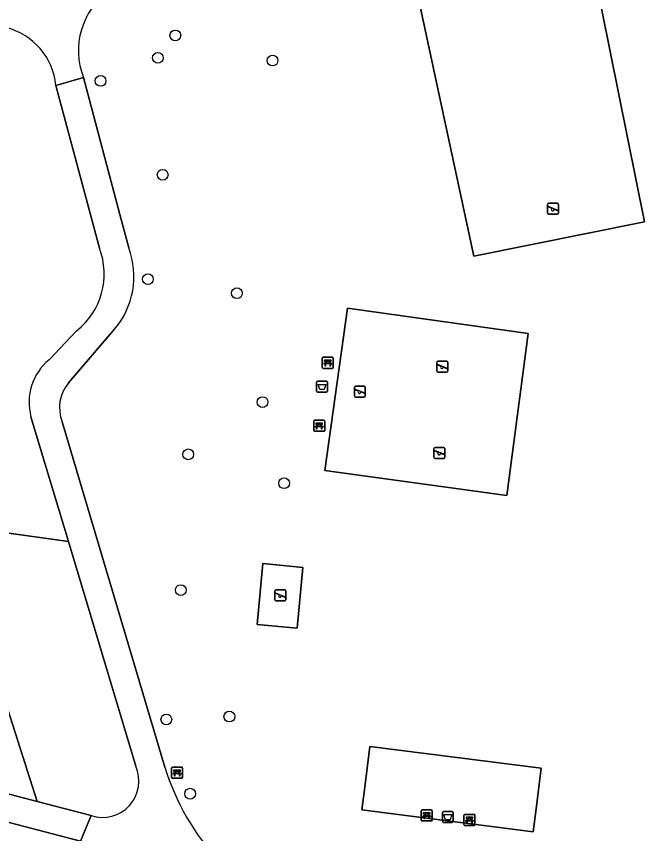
# Model space of a CAD drawing. Extents: x 161258 to 161838, y 380833 to 381727.
# Drawn here: x 161487.3 to 161544.3, y 381476.5 to 381550.7 of the extents above; entities that cross this region are included whole.
import ezdxf

# ---------------------------------------------------------------- set-up
doc = ezdxf.new("R2010")
doc.units = 0
for name, color, linetype in [('IMGEO_Afvalbak', 7, 'Continuous'), ('IMGEO_Bank', 7, 'Continuous'), ('IMGEO_Boom', 7, 'Continuous'), ('IMGEO_Gemengd_bos', 7, 'Continuous'), ('IMGEO_Grasland_overig', 7, 'Continuous'), ('IMGEO_Groenvoorziening', 7, 'Continuous'), ('IMGEO_Speelvoorziening', 7, 'Continuous'), ('IMGEO_Terreindeel_halfverhard', 7, 'Continuous'), ('IMGEO_Terreindeel_open', 7, 'Continuous'), ('IMGEO_Terreindeel_zand', 7, 'Continuous'), ('IMGEO_Voetpad_gesloten', 7, 'Continuous')]:
    doc.layers.add(name, color=color, linetype=linetype)

msp = doc.modelspace()

# ---------------------------------------------------------------- linework, layer by layer
at = {"layer": 'IMGEO_Afvalbak'}
for p, q in [((161514.609, 381517.528), (161515.399, 381517.528)), ((161515.399, 381517.528), (161514.609, 381517.528)), ((161514.509, 381516.628), (161514.509, 381517.428)), ((161514.509, 381517.428), (161514.509, 381516.628)), ((161515.499, 381517.428), (161515.499, 381516.628)), ((161515.499, 381516.628), (161515.499, 381517.428)), ((161515.399, 381516.528), (161514.609, 381516.528)), ((161514.609, 381516.528), (161515.399, 381516.528)), ((161525.926, 381477.571), (161525.926, 381478.371)), ((161525.926, 381478.371), (161525.926, 381477.571)), ((161526.026, 381478.471), (161526.816, 381478.471)), ((161526.816, 381478.471), (161526.026, 381478.471)), ((161526.916, 381478.371), (161526.916, 381477.571)), ((161526.916, 381477.571), (161526.916, 381478.371)), ((161526.816, 381477.471), (161526.026, 381477.471)), ((161526.026, 381477.471), (161526.816, 381477.471))]:
    msp.add_line(p, q, dxfattribs=at)
for points in [[(161514.652, 381517.242), (161515.356, 381517.242), (161515.207, 381516.772), (161514.801, 381516.772), (161514.652, 381517.242)], [(161526.069, 381478.185), (161526.773, 381478.185), (161526.624, 381477.715), (161526.218, 381477.715), (161526.069, 381478.185)]]:
    msp.add_lwpolyline(points, dxfattribs=at)
for centre, start, end in [((161514.609, 381517.428), 90, 180), ((161514.609, 381517.428), 90, 180), ((161515.399, 381517.428), 0, 90), ((161515.399, 381517.428), 360, 90), ((161514.609, 381516.628), 180, 270), ((161514.609, 381516.628), 180, 270), ((161515.399, 381516.628), 270, 0), ((161515.399, 381516.628), 270, 0), ((161526.026, 381478.371), 90, 180), ((161526.026, 381478.371), 90, 180), ((161526.816, 381478.371), 0, 90), ((161526.816, 381478.371), 360, 90), ((161526.026, 381477.571), 180, 270), ((161526.026, 381477.571), 180, 270), ((161526.816, 381477.571), 270, 0), ((161526.816, 381477.571), 270, 0)]:
    msp.add_arc(centre, 0.1, start, end, dxfattribs=at)
at = {"layer": 'IMGEO_Bank'}
for p, q in [((161515.03, 381518.773), (161515.03, 381519.614)), ((161515.03, 381519.614), (161515.03, 381518.773)), ((161515.105, 381519.698), (161515.946, 381519.698)), ((161515.946, 381519.698), (161515.105, 381519.698)), ((161515.727, 381519.096), (161515.334, 381519.096)), ((161515.339, 381519.204), (161515.339, 381519.31)), ((161515.383, 381519.31), (161515.383, 381519.204)), ((161515.671, 381519.316), (161515.389, 381519.316)), ((161515.389, 381519.198), (161515.671, 381519.198)), ((161515.677, 381519.204), (161515.677, 381519.31)), ((161515.721, 381519.31), (161515.721, 381519.204)), ((161516.03, 381519.623), (161516.03, 381518.782)), ((161516.03, 381518.782), (161516.03, 381519.623)), ((161515.955, 381518.698), (161515.114, 381518.698)), ((161515.114, 381518.698), (161515.955, 381518.698)), ((161514.254, 381513.055), (161514.254, 381513.896)), ((161514.254, 381513.896), (161514.254, 381513.055)), ((161514.329, 381513.98), (161515.17, 381513.98)), ((161515.17, 381513.98), (161514.329, 381513.98)), ((161515.254, 381513.905), (161515.254, 381513.064)), ((161515.254, 381513.064), (161515.254, 381513.905)), ((161514.951, 381513.378), (161514.558, 381513.378)), ((161514.563, 381513.486), (161514.563, 381513.592)), ((161514.607, 381513.592), (161514.607, 381513.486)), ((161514.895, 381513.598), (161514.613, 381513.598)), ((161514.613, 381513.48), (161514.895, 381513.48)), ((161514.901, 381513.486), (161514.901, 381513.592)), ((161514.945, 381513.592), (161514.945, 381513.486)), ((161515.179, 381512.98), (161514.338, 381512.98)), ((161514.338, 381512.98), (161515.179, 381512.98)), ((161501.364, 381481.555), (161501.364, 381482.396)), ((161501.364, 381482.396), (161501.364, 381481.555)), ((161501.439, 381482.48), (161502.28, 381482.48)), ((161502.28, 381482.48), (161501.439, 381482.48)), ((161502.061, 381481.878), (161501.668, 381481.878)), ((161501.673, 381481.986), (161501.673, 381482.092)), ((161501.717, 381482.092), (161501.717, 381481.986)), ((161502.005, 381482.098), (161501.723, 381482.098)), ((161501.723, 381481.98), (161502.005, 381481.98)), ((161502.011, 381481.986), (161502.011, 381482.092)), ((161502.055, 381482.092), (161502.055, 381481.986)), ((161502.364, 381482.405), (161502.364, 381481.564)), ((161502.364, 381481.564), (161502.364, 381482.405)), ((161502.289, 381481.48), (161501.448, 381481.48)), ((161501.448, 381481.48), (161502.289, 381481.48)), ((161524.005, 381477.679), (161524.005, 381478.52)), ((161524.005, 381478.52), (161524.005, 381477.679)), ((161524.08, 381478.604), (161524.921, 381478.604)), ((161524.921, 381478.604), (161524.08, 381478.604)), ((161524.314, 381478.11), (161524.314, 381478.216)), ((161524.358, 381478.216), (161524.358, 381478.11)), ((161524.646, 381478.222), (161524.364, 381478.222)), ((161524.652, 381478.11), (161524.652, 381478.216)), ((161524.696, 381478.216), (161524.696, 381478.11)), ((161525.005, 381478.529), (161525.005, 381477.688)), ((161525.005, 381477.688), (161525.005, 381478.529)), ((161527.956, 381478.2), (161528.797, 381478.2)), ((161528.797, 381478.2), (161527.956, 381478.2)), ((161524.93, 381477.604), (161524.089, 381477.604)), ((161524.089, 381477.604), (161524.93, 381477.604)), ((161524.702, 381478.002), (161524.309, 381478.002)), ((161524.364, 381478.104), (161524.646, 381478.104)), ((161527.881, 381477.275), (161527.881, 381478.116)), ((161527.881, 381478.116), (161527.881, 381477.275)), ((161528.578, 381477.598), (161528.185, 381477.598)), ((161528.19, 381477.706), (161528.19, 381477.812)), ((161528.234, 381477.812), (161528.234, 381477.706)), ((161528.522, 381477.818), (161528.24, 381477.818)), ((161528.24, 381477.7), (161528.522, 381477.7)), ((161528.528, 381477.706), (161528.528, 381477.812)), ((161528.572, 381477.812), (161528.572, 381477.706)), ((161528.881, 381478.125), (161528.881, 381477.284)), ((161528.881, 381477.284), (161528.881, 381478.125)), ((161528.806, 381477.2), (161527.965, 381477.2)), ((161527.965, 381477.2), (161528.806, 381477.2))]:
    msp.add_line(p, q, dxfattribs=at)
for points in [[(161515.277, 381519.096), (161515.135, 381519.096), (161515.247, 381519.198), (161515.333, 381519.198)], [(161515.333, 381519.316), (161515.247, 381519.316), (161515.247, 381519.477), (161515.81, 381519.477), (161515.81, 381519.316), (161515.727, 381519.316)], [(161515.327, 381519.089), (161515.327, 381518.882), (161515.284, 381518.882), (161515.284, 381519.089)], [(161515.727, 381519.198), (161515.81, 381519.198), (161515.922, 381519.096), (161515.783, 381519.096)], [(161515.777, 381519.089), (161515.777, 381518.882), (161515.733, 381518.882), (161515.733, 381519.089)], [(161514.501, 381513.378), (161514.359, 381513.378), (161514.471, 381513.48), (161514.557, 381513.48)], [(161514.557, 381513.598), (161514.471, 381513.598), (161514.471, 381513.759), (161515.034, 381513.759), (161515.034, 381513.598), (161514.951, 381513.598)], [(161514.551, 381513.371), (161514.551, 381513.164), (161514.508, 381513.164), (161514.508, 381513.371)], [(161514.951, 381513.48), (161515.034, 381513.48), (161515.146, 381513.378), (161515.007, 381513.378)], [(161515.001, 381513.371), (161515.001, 381513.164), (161514.957, 381513.164), (161514.957, 381513.371)], [(161501.611, 381481.878), (161501.469, 381481.878), (161501.581, 381481.98), (161501.667, 381481.98)], [(161501.667, 381482.098), (161501.581, 381482.098), (161501.581, 381482.259), (161502.144, 381482.259), (161502.144, 381482.098), (161502.061, 381482.098)], [(161501.661, 381481.871), (161501.661, 381481.664), (161501.618, 381481.664), (161501.618, 381481.871)], [(161502.061, 381481.98), (161502.144, 381481.98), (161502.256, 381481.878), (161502.117, 381481.878)], [(161502.111, 381481.871), (161502.111, 381481.664), (161502.067, 381481.664), (161502.067, 381481.871)], [(161524.308, 381478.222), (161524.222, 381478.222), (161524.222, 381478.383), (161524.785, 381478.383), (161524.785, 381478.222), (161524.702, 381478.222)], [(161524.252, 381478.002), (161524.11, 381478.002), (161524.222, 381478.104), (161524.308, 381478.104)], [(161524.302, 381477.995), (161524.302, 381477.788), (161524.259, 381477.788), (161524.259, 381477.995)], [(161524.702, 381478.104), (161524.785, 381478.104), (161524.897, 381478.002), (161524.758, 381478.002)], [(161524.752, 381477.995), (161524.752, 381477.788), (161524.708, 381477.788), (161524.708, 381477.995)], [(161528.128, 381477.598), (161527.986, 381477.598), (161528.098, 381477.7), (161528.184, 381477.7)], [(161528.184, 381477.818), (161528.098, 381477.818), (161528.098, 381477.979), (161528.661, 381477.979), (161528.661, 381477.818), (161528.578, 381477.818)], [(161528.178, 381477.591), (161528.178, 381477.384), (161528.135, 381477.384), (161528.135, 381477.591)], [(161528.578, 381477.7), (161528.661, 381477.7), (161528.773, 381477.598), (161528.634, 381477.598)], [(161528.628, 381477.591), (161528.628, 381477.384), (161528.584, 381477.384), (161528.584, 381477.591)]]:
    msp.add_lwpolyline(points, dxfattribs=at)
for centre, radius, start, end in [((161515.108, 381519.62), 0.0779, 92.4484, 184.28452), ((161515.108, 381519.62), 0.0779, 92.4484, 184.28452), ((161515.277, 381519.089), 0.00671, 2.89567, 87.10433), ((161515.334, 381519.089), 0.00671, 92.89567, 177.10433), ((161515.332, 381519.309), 0.00671, 2.89567, 87.10433), ((161515.332, 381519.205), 0.00671, 272.89567, 357.10433), ((161515.389, 381519.309), 0.00671, 92.89567, 177.10433), ((161515.389, 381519.205), 0.00671, 182.89567, 267.10433), ((161515.671, 381519.309), 0.00671, 2.89567, 87.10433), ((161515.671, 381519.205), 0.00671, 272.89567, 357.10433), ((161515.728, 381519.309), 0.00671, 92.89567, 177.10433), ((161515.728, 381519.205), 0.00671, 182.89567, 267.10433), ((161515.726, 381519.089), 0.00671, 2.89567, 87.10433), ((161515.783, 381519.089), 0.00671, 92.89567, 177.10433), ((161515.952, 381519.62), 0.0779, 2.4484, 94.28452), ((161515.952, 381519.62), 0.0779, 2.4484, 94.28452), ((161515.108, 381518.776), 0.0779, 182.4484, 274.28452), ((161515.108, 381518.776), 0.0779, 182.4484, 274.28452), ((161515.952, 381518.776), 0.0779, 272.4484, 4.28452), ((161515.952, 381518.776), 0.0779, 272.4484, 4.28452), ((161514.332, 381513.902), 0.0779, 92.4484, 184.28452), ((161514.332, 381513.902), 0.0779, 92.4484, 184.28452), ((161515.176, 381513.902), 0.0779, 2.4484, 94.28452), ((161515.176, 381513.902), 0.0779, 2.4484, 94.28452), ((161514.332, 381513.058), 0.0779, 182.4484, 274.28452), ((161514.332, 381513.058), 0.0779, 182.4484, 274.28452), ((161514.501, 381513.371), 0.00671, 2.89567, 87.10433), ((161514.558, 381513.371), 0.00671, 92.89567, 177.10433), ((161514.556, 381513.591), 0.00671, 2.89567, 87.10433), ((161514.556, 381513.487), 0.00671, 272.89567, 357.10433), ((161514.613, 381513.591), 0.00671, 92.89567, 177.10433), ((161514.613, 381513.487), 0.00671, 182.89567, 267.10433), ((161514.895, 381513.591), 0.00671, 2.89567, 87.10433), ((161514.895, 381513.487), 0.00671, 272.89567, 357.10433), ((161514.952, 381513.591), 0.00671, 92.89567, 177.10433), ((161514.952, 381513.487), 0.00671, 182.89567, 267.10433), ((161514.95, 381513.371), 0.00671, 2.89567, 87.10433), ((161515.007, 381513.371), 0.00671, 92.89567, 177.10433), ((161515.176, 381513.058), 0.0779, 272.4484, 4.28452), ((161515.176, 381513.058), 0.0779, 272.4484, 4.28452), ((161501.442, 381482.402), 0.0779, 92.4484, 184.28452), ((161501.442, 381482.402), 0.0779, 92.4484, 184.28452), ((161501.611, 381481.871), 0.00671, 2.89567, 87.10433), ((161501.668, 381481.871), 0.00671, 92.89567, 177.10433), ((161501.666, 381482.091), 0.00671, 2.89567, 87.10433), ((161501.666, 381481.987), 0.00671, 272.89567, 357.10433), ((161501.723, 381482.091), 0.00671, 92.89567, 177.10433), ((161501.723, 381481.987), 0.00671, 182.89567, 267.10433), ((161502.005, 381482.091), 0.00671, 2.89567, 87.10433), ((161502.005, 381481.987), 0.00671, 272.89567, 357.10433), ((161502.062, 381482.091), 0.00671, 92.89567, 177.10433), ((161502.062, 381481.987), 0.00671, 182.89567, 267.10433), ((161502.06, 381481.871), 0.00671, 2.89567, 87.10433), ((161502.117, 381481.871), 0.00671, 92.89567, 177.10433), ((161502.286, 381482.402), 0.0779, 2.4484, 94.28452), ((161502.286, 381482.402), 0.0779, 2.4484, 94.28452), ((161501.442, 381481.558), 0.0779, 182.4484, 274.28452), ((161501.442, 381481.558), 0.0779, 182.4484, 274.28452), ((161502.286, 381481.558), 0.0779, 272.4484, 4.28452), ((161502.286, 381481.558), 0.0779, 272.4484, 4.28452), ((161524.083, 381478.526), 0.0779, 92.4484, 184.28452), ((161524.083, 381478.526), 0.0779, 92.4484, 184.28452), ((161524.307, 381478.215), 0.00671, 2.89567, 87.10433), ((161524.364, 381478.215), 0.00671, 92.89567, 177.10433), ((161524.646, 381478.215), 0.00671, 2.89567, 87.10433), ((161524.703, 381478.215), 0.00671, 92.89567, 177.10433), ((161524.927, 381478.526), 0.0779, 2.4484, 94.28452), ((161524.927, 381478.526), 0.0779, 2.4484, 94.28452), ((161527.959, 381478.122), 0.0779, 92.4484, 184.28452), ((161527.959, 381478.122), 0.0779, 92.4484, 184.28452), ((161528.803, 381478.122), 0.0779, 2.4484, 94.28452), ((161528.803, 381478.122), 0.0779, 2.4484, 94.28452), ((161524.083, 381477.682), 0.0779, 182.4484, 274.28452), ((161524.083, 381477.682), 0.0779, 182.4484, 274.28452), ((161524.252, 381477.995), 0.00671, 2.89567, 87.10433), ((161524.309, 381477.995), 0.00671, 92.89567, 177.10433), ((161524.307, 381478.111), 0.00671, 272.89567, 357.10433), ((161524.364, 381478.111), 0.00671, 182.89567, 267.10433), ((161524.646, 381478.111), 0.00671, 272.89567, 357.10433), ((161524.703, 381478.111), 0.00671, 182.89567, 267.10433), ((161524.701, 381477.995), 0.00671, 2.89567, 87.10433), ((161524.758, 381477.995), 0.00671, 92.89567, 177.10433), ((161524.927, 381477.682), 0.0779, 272.4484, 4.28452), ((161524.927, 381477.682), 0.0779, 272.4484, 4.28452), ((161528.128, 381477.591), 0.00671, 2.89567, 87.10433), ((161528.185, 381477.591), 0.00671, 92.89567, 177.10433), ((161528.183, 381477.811), 0.00671, 2.89567, 87.10433), ((161528.183, 381477.707), 0.00671, 272.89567, 357.10433), ((161528.24, 381477.811), 0.00671, 92.89567, 177.10433), ((161528.24, 381477.707), 0.00671, 182.89567, 267.10433), ((161528.522, 381477.811), 0.00671, 2.89567, 87.10433), ((161528.522, 381477.707), 0.00671, 272.89567, 357.10433), ((161528.579, 381477.811), 0.00671, 92.89567, 177.10433), ((161528.579, 381477.707), 0.00671, 182.89567, 267.10433), ((161528.577, 381477.591), 0.00671, 2.89567, 87.10433), ((161528.634, 381477.591), 0.00671, 92.89567, 177.10433), ((161527.959, 381477.278), 0.0779, 182.4484, 274.28452), ((161527.959, 381477.278), 0.0779, 182.4484, 274.28452), ((161528.803, 381477.278), 0.0779, 272.4484, 4.28452), ((161528.803, 381477.278), 0.0779, 272.4484, 4.28452)]:
    msp.add_arc(centre, radius, start, end, dxfattribs=at)
at = {"layer": 'IMGEO_Boom'}
for centre in [(161501.701, 381548.925), (161500.119, 381546.889), (161510.521, 381546.642), (161494.921, 381544.793), (161500.556, 381536.273), (161499.215, 381526.793), (161507.287, 381525.518), (161509.611, 381515.63), (161502.875, 381510.89), (161511.568, 381508.265), (161502.195, 381498.564), (161500.884, 381486.823), (161506.604, 381487.083), (161503.045, 381480.08)]:
    msp.add_circle(centre, 0.489, dxfattribs=at)
at = {"layer": 'IMGEO_Gemengd_bos'}
msp.add_lwpolyline([(161457.862, 381531.815), (161444.236, 381538.052), (161433.455, 381531.114), (161426.11, 381525.483), (161420.928, 381520.056), (161416.113, 381514.751), (161413.624, 381511.283), (161410.523, 381505.448), (161408.863, 381500.448), (161413.243, 381499.299), (161489.173, 381479.384), (161483.83, 381496.066), (161463.748, 381498.676)], close=True, dxfattribs=at)
at = {"layer": 'IMGEO_Grasland_overig'}
msp.add_lwpolyline([(161522.179, 381559.598), (161528.777, 381528.868), (161544.271, 381531.985), (161538.073, 381562.796)], close=True, dxfattribs=at)
at = {"layer": 'IMGEO_Groenvoorziening'}
for points in [[(161522.179, 381559.598), (161538.073, 381562.796), (161544.271, 381531.985), (161528.777, 381528.868)], [(161531.774, 381507.149), (161515.266, 381509.42), (161517.308, 381524.153), (161533.716, 381521.849)], [(161512.749, 381495.113), (161509.128, 381495.453), (161509.646, 381500.972), (161513.267, 381500.632)], [(161534.885, 381482.405), (161534.423, 381478.719), (161534.149, 381476.633), (161518.617, 381478.604), (161518.905, 381480.685), (161519.358, 381484.371)]]:
    msp.add_lwpolyline(points, close=True, dxfattribs=at)
for points in [[(161486.316, 381549.643), (161481.58, 381544.065), (161478.197, 381540.08), (161467.869, 381526.738), (161472.494, 381505.699), (161492, 381502.983), (161488.604, 381514.301)], [(161492, 381502.983), (161472.494, 381505.699), (161467.869, 381526.738), (161478.197, 381540.08), (161481.58, 381544.065), (161481.238, 381545.6), (161480.585, 381547.232), (161478.219, 381548.579), (161475.77, 381548.783), (161472.792, 381547.11), (161470.208, 381544.66), (161469.058, 381543.464), (161457.862, 381531.815), (161463.748, 381498.676), (161483.83, 381496.066), (161489.173, 381479.384), (161494.067, 381478.101)], [(161493.369, 381545.095), (161496.791, 381532.226), (161497.48, 381529.635)], [(161494.813, 381529.621), (161490.874, 381544.39)], [(161490.244, 381519.463), (161492.728, 381522.094)], [(161496.161, 381522.219), (161492.015, 381517.369)], [(161491.443, 381513.854), (161500.754, 381482.501)], [(161498.112, 381482.573), (161492, 381502.983)], [(161499.605, 381473.97), (161493.11, 381475.767), (161396.521, 381501.072)]]:
    msp.add_lwpolyline(points, dxfattribs=at)
for centre, radius, start, end in [((161499.64, 381547.537), 6.729, 125.91815, 201.2784), ((161484.87, 381543.784), 6.034, 5.76012, 76.13589), ((161488.686, 381527.266), 6.564, 308.00665, 21.02759), ((161490.551, 381527.042), 7.398, 319.31403, 20.51579), ((161493.423, 381515.612), 4.994, 129.5349, 195.21434), ((161494.598, 381515.145), 3.408, 139.26322, 202.2512), ((161495.106, 381481.226), 3.294, 251.60544, 24.1348), ((161521.654, 381488.866), 21.848, 196.93897, 222.98671)]:
    msp.add_arc(centre, radius, start, end, dxfattribs=at)
at = {"layer": 'IMGEO_Speelvoorziening'}
for p, q in [((161535.464, 381532.785), (161535.464, 381533.585)), ((161535.464, 381533.585), (161535.464, 381532.785)), ((161535.847, 381533.213), (161535.508, 381533.35)), ((161535.533, 381533.41), (161536.409, 381533.057)), ((161535.564, 381533.685), (161536.354, 381533.685)), ((161536.354, 381533.685), (161535.564, 381533.685)), ((161536.385, 381532.997), (161536.045, 381533.134)), ((161536.454, 381533.585), (161536.454, 381532.785)), ((161536.454, 381532.785), (161536.454, 381533.585)), ((161536.354, 381532.685), (161535.564, 381532.685)), ((161535.564, 381532.685), (161536.354, 381532.685)), ((161525.416, 381518.452), (161525.416, 381519.252)), ((161525.416, 381519.252), (161525.416, 381518.452)), ((161525.799, 381518.88), (161525.46, 381519.017)), ((161525.485, 381519.077), (161526.361, 381518.724)), ((161525.516, 381519.352), (161526.306, 381519.352)), ((161526.306, 381519.352), (161525.516, 381519.352)), ((161526.406, 381519.252), (161526.406, 381518.452)), ((161526.406, 381518.452), (161526.406, 381519.252)), ((161526.306, 381518.352), (161525.516, 381518.352)), ((161525.516, 381518.352), (161526.306, 381518.352)), ((161526.337, 381518.664), (161525.997, 381518.801)), ((161517.946, 381516.194), (161517.946, 381516.994)), ((161517.946, 381516.994), (161517.946, 381516.194)), ((161518.329, 381516.622), (161517.99, 381516.759)), ((161518.015, 381516.819), (161518.891, 381516.466)), ((161518.046, 381517.094), (161518.836, 381517.094)), ((161518.836, 381517.094), (161518.046, 381517.094)), ((161518.936, 381516.994), (161518.936, 381516.194)), ((161518.936, 381516.194), (161518.936, 381516.994)), ((161518.836, 381516.094), (161518.046, 381516.094)), ((161518.046, 381516.094), (161518.836, 381516.094)), ((161518.867, 381516.406), (161518.527, 381516.543)), ((161525.159, 381510.62), (161525.159, 381511.42)), ((161525.159, 381511.42), (161525.159, 381510.62)), ((161525.542, 381511.048), (161525.203, 381511.185)), ((161525.228, 381511.245), (161526.104, 381510.892)), ((161525.259, 381511.52), (161526.049, 381511.52)), ((161526.049, 381511.52), (161525.259, 381511.52)), ((161526.08, 381510.832), (161525.74, 381510.969)), ((161526.149, 381511.42), (161526.149, 381510.62)), ((161526.149, 381510.62), (161526.149, 381511.42)), ((161526.049, 381510.52), (161525.259, 381510.52)), ((161525.259, 381510.52), (161526.049, 381510.52)), ((161510.731, 381497.694), (161510.731, 381498.494)), ((161510.731, 381498.494), (161510.731, 381497.694)), ((161511.114, 381498.122), (161510.775, 381498.259)), ((161510.8, 381498.319), (161511.676, 381497.966)), ((161510.831, 381498.594), (161511.621, 381498.594)), ((161511.621, 381498.594), (161510.831, 381498.594)), ((161511.721, 381498.494), (161511.721, 381497.694)), ((161511.721, 381497.694), (161511.721, 381498.494)), ((161511.621, 381497.594), (161510.831, 381497.594)), ((161510.831, 381497.594), (161511.621, 381497.594)), ((161511.652, 381497.906), (161511.312, 381498.043))]:
    msp.add_line(p, q, dxfattribs=at)
for centre, radius, start, end in [((161535.564, 381533.585), 0.1, 90, 180), ((161535.564, 381533.585), 0.1, 90, 180), ((161535.521, 381533.38), 0.0327, 68.07798, 248.07798), ((161535.926, 381533.123), 0.12, 130.99278, 5.16318), ((161536.354, 381533.585), 0.1, 0, 90), ((161536.354, 381533.585), 0.1, 360, 90), ((161535.564, 381532.785), 0.1, 180, 270), ((161535.564, 381532.785), 0.1, 180, 270), ((161536.354, 381532.785), 0.1, 270, 0), ((161536.354, 381532.785), 0.1, 270, 0), ((161536.397, 381533.027), 0.0327, 248.07798, 68.07798), ((161525.516, 381519.252), 0.1, 90, 180), ((161525.516, 381519.252), 0.1, 90, 180), ((161525.473, 381519.047), 0.0327, 68.07798, 248.07798), ((161526.306, 381519.252), 0.1, 0, 90), ((161526.306, 381519.252), 0.1, 360, 90), ((161525.516, 381518.452), 0.1, 180, 270), ((161525.516, 381518.452), 0.1, 180, 270), ((161525.878, 381518.79), 0.12, 130.99278, 5.16318), ((161526.306, 381518.452), 0.1, 270, 0), ((161526.306, 381518.452), 0.1, 270, 0), ((161526.349, 381518.694), 0.0327, 248.07798, 68.07798), ((161518.046, 381516.994), 0.1, 90, 180), ((161518.046, 381516.994), 0.1, 90, 180), ((161518.003, 381516.789), 0.0327, 68.07798, 248.07798), ((161518.836, 381516.994), 0.1, 0, 90), ((161518.836, 381516.994), 0.1, 360, 90), ((161518.046, 381516.194), 0.1, 180, 270), ((161518.046, 381516.194), 0.1, 180, 270), ((161518.408, 381516.532), 0.12, 130.99278, 5.16318), ((161518.836, 381516.194), 0.1, 270, 0), ((161518.836, 381516.194), 0.1, 270, 0), ((161518.879, 381516.436), 0.0327, 248.07798, 68.07798), ((161525.259, 381511.42), 0.1, 90, 180), ((161525.259, 381511.42), 0.1, 90, 180), ((161525.216, 381511.215), 0.0327, 68.07798, 248.07798), ((161525.621, 381510.958), 0.12, 130.99278, 5.16318), ((161526.049, 381511.42), 0.1, 0, 90), ((161526.049, 381511.42), 0.1, 360, 90), ((161526.092, 381510.862), 0.0327, 248.07798, 68.07798), ((161525.259, 381510.62), 0.1, 180, 270), ((161525.259, 381510.62), 0.1, 180, 270), ((161526.049, 381510.62), 0.1, 270, 0), ((161526.049, 381510.62), 0.1, 270, 0), ((161510.831, 381498.494), 0.1, 90, 180), ((161510.831, 381498.494), 0.1, 90, 180), ((161510.788, 381498.289), 0.0327, 68.07798, 248.07798), ((161511.621, 381498.494), 0.1, 0, 90), ((161511.621, 381498.494), 0.1, 360, 90), ((161510.831, 381497.694), 0.1, 180, 270), ((161510.831, 381497.694), 0.1, 180, 270), ((161511.193, 381498.032), 0.12, 130.99278, 5.16318), ((161511.621, 381497.694), 0.1, 270, 0), ((161511.621, 381497.694), 0.1, 270, 0), ((161511.664, 381497.936), 0.0327, 248.07798, 68.07798)]:
    msp.add_arc(centre, radius, start, end, dxfattribs=at)
at = {"layer": 'IMGEO_Terreindeel_halfverhard'}
msp.add_lwpolyline([(161519.358, 381484.371), (161518.905, 381480.685), (161518.617, 381478.604), (161534.149, 381476.633), (161534.423, 381478.719), (161534.885, 381482.405)], close=True, dxfattribs=at)
at = {"layer": 'IMGEO_Terreindeel_open'}
msp.add_lwpolyline([(161512.749, 381495.113), (161513.267, 381500.632), (161509.646, 381500.972), (161509.128, 381495.453)], close=True, dxfattribs=at)
at = {"layer": 'IMGEO_Terreindeel_zand'}
msp.add_lwpolyline([(161531.774, 381507.149), (161533.716, 381521.849), (161517.308, 381524.153), (161515.266, 381509.42)], close=True, dxfattribs=at)
at = {"layer": 'IMGEO_Voetpad_gesloten'}
for points in [[(161497.48, 381529.635), (161496.791, 381532.226), (161493.369, 381545.095), (161490.874, 381544.39), (161494.813, 381529.621)], [(161490.874, 381544.39), (161493.369, 381545.095)], [(161492.728, 381522.094), (161490.244, 381519.463)], [(161492.015, 381517.369), (161496.161, 381522.219)], [(161488.604, 381514.301), (161492, 381502.983), (161498.112, 381482.573)], [(161500.754, 381482.501), (161491.443, 381513.854)], [(161396.521, 381501.072), (161493.11, 381475.767), (161494.067, 381478.101), (161489.173, 381479.384), (161413.243, 381499.299)], [(161494.067, 381478.101), (161493.11, 381475.767), (161499.605, 381473.97)]]:
    msp.add_lwpolyline(points, dxfattribs=at)
for centre, radius, start, end in [((161499.64, 381547.537), 6.729, 125.91815, 201.2784), ((161484.87, 381543.784), 6.034, 5.76012, 76.13589), ((161488.686, 381527.266), 6.564, 308.00665, 21.02759), ((161490.551, 381527.042), 7.398, 319.31403, 20.51579), ((161493.423, 381515.612), 4.994, 129.5349, 195.21434), ((161494.598, 381515.145), 3.408, 139.26322, 202.2512), ((161495.106, 381481.226), 3.294, 251.60544, 24.1348), ((161521.654, 381488.866), 21.848, 196.93897, 222.98671)]:
    msp.add_arc(centre, radius, start, end, dxfattribs=at)

doc.saveas('drawing.dxf')
